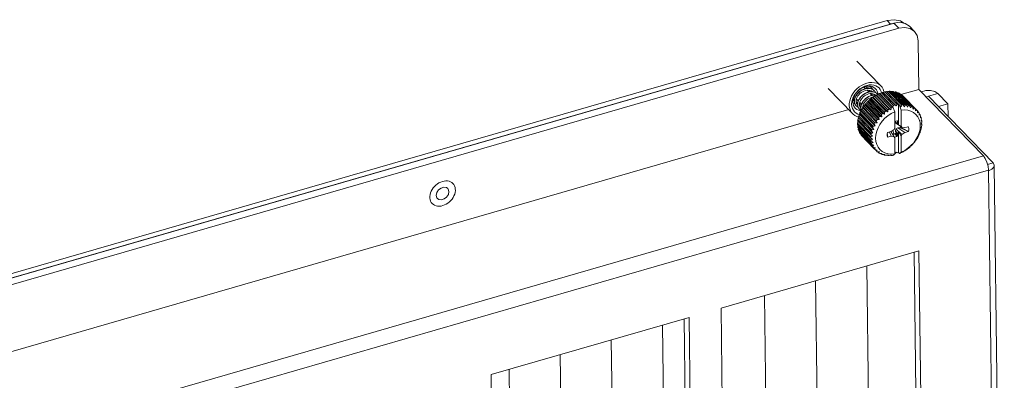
# Model space of a CAD drawing. Header units: millimetres. Extents: x 3925 to 5043, y -86 to 778.
# Tile 303 of 439: x 4859 to 4893, y 458 to 470. Entities that reach past the tile are written whole.
import ezdxf

# ---------------------------------------------------------------- set-up
doc = ezdxf.new("R2010")
doc.units = ezdxf.units.MM
doc.header["$LTSCALE"] = 46.255
for name, color, linetype in [('H30K-FOG-FILDXF_CONTINUOUS_LINE', 7, 'CONTINUOUS'), ('H30K-SPONGE-DXF_CONTINUOUS_LINE', 7, 'CONTINUOUS'), ('PIN-D3_L3-T1DXF_CONTINUOUS_LINE', 7, 'CONTINUOUS'), ('SW3DPS-52-39DXF_CONTINUOUS_LINE', 7, 'CONTINUOUS')]:
    doc.layers.add(name, color=color, linetype=linetype)

msp = doc.modelspace()

# ---------------------------------------------------------------- linework, layer by layer
at = {"layer": 'H30K-FOG-FILDXF_CONTINUOUS_LINE', "color": 7, "linetype": 'Continuous', "lineweight": 0}
for p, q in [((4820.1714, 450.0443), (4889.2889, 470.0217)), ((4820.3442, 449.8662), (4889.4616, 469.8436)), ((4889.4616, 469.8436), (4889.2889, 470.0217)), ((4889.6677, 469.8722), (4889.4616, 469.8436)), ((4889.6817, 470.0142), (4889.8352, 469.9125)), ((4890.008, 469.7344), (4889.8352, 469.9125)), ((4890.1353, 469.4046), (4890.1566, 467.7209)), ((4890.1566, 467.7209), (4889.5397, 467.5426)), ((4892.402, 465.4061), (4890.1566, 467.7209)), ((4890.8265, 467.5766), (4890.4127, 467.4569)), ((4890.4937, 467.4804), (4892.7391, 465.1656)), ((4890.8265, 467.5766), (4891.172, 467.2204)), ((4891.172, 467.2204), (4890.8392, 467.1242)), ((4891.172, 467.2204), (4891.1776, 466.7753)), ((4887.7224, 467.0173), (4855.5925, 457.7307)), ((4821.9532, 445.0439), (4892.402, 465.4061)), ((4892.7391, 465.1656), (4892.5467, 465.1099)), ((4892.5641, 465.0467), (4892.5788, 464.9123)), ((4892.7813, 465.0741), (4893.1307, 437.4821)), ((4822.13, 444.5502), (4892.5788, 464.9123)), ((4892.9288, 437.2783), (4892.5788, 464.9123)), ((4890.1647, 462.1022), (4883.2862, 460.1141)), ((4890.0561, 457.2133), (4889.9948, 462.0531)), ((4890.2288, 457.0353), (4890.1647, 462.1022)), ((4888.3491, 461.5775), (4888.4104, 456.7377)), ((4886.574, 461.0644), (4886.6353, 456.2246)), ((4884.7989, 460.5513), (4884.8602, 455.7116)), ((4883.2862, 460.1141), (4883.3504, 455.0472)), ((4882.1768, 459.7934), (4875.2983, 457.8053)), ((4881.2488, 459.5252), (4881.3101, 454.6854)), ((4882.0682, 454.9046), (4882.0069, 459.7444)), ((4882.241, 454.7265), (4882.1768, 459.7934)), ((4879.4737, 459.0122), (4879.535, 454.1724)), ((4877.6986, 458.4991), (4877.7599, 453.6593)), ((4875.2983, 457.8053), (4875.3625, 452.7384)), ((4875.9235, 457.986), (4875.9848, 453.1462))]:
    msp.add_line(p, q, dxfattribs=at)
for points in [[(4889.2889, 470.0217), (4889.495, 470.0502), (4889.6817, 470.0142)], [(4890.008, 469.7344), (4889.8544, 469.8361), (4889.6677, 469.8722)], [(4890.1353, 469.4046), (4890.1002, 469.5903), (4890.008, 469.7344)], [(4890.2513, 467.6325), (4890.3994, 467.6754), (4890.5662, 467.6795), (4890.7186, 467.6443), (4890.8265, 467.5766)], [(4892.402, 465.4061), (4892.4684, 465.3139), (4892.5254, 465.1877), (4892.5641, 465.0467)], [(4892.7812, 465.0741), (4892.7638, 465.0115), (4892.6933, 464.9417), (4892.579, 464.8913)], [(4892.7391, 465.1656), (4892.7799, 465.0901), (4892.7812, 465.0741)], [(4873.7908, 464.2745), (4873.7477, 464.3051), (4873.6582, 464.32), (4873.5595, 464.2915), (4873.471, 464.2251), (4873.4104, 464.1341), (4873.3896, 464.0364)], [(4873.3896, 464.0364), (4873.4127, 463.9515), (4873.4322, 463.9266)], [(4873.4322, 463.9266), (4873.4752, 463.896), (4873.5647, 463.8811), (4873.6634, 463.9096), (4873.7519, 463.976), (4873.8125, 464.067), (4873.8333, 464.1647)], [(4873.8333, 464.1647), (4873.8102, 464.2497), (4873.7908, 464.2745)]]:
    msp.add_lwpolyline(points, dxfattribs=at)
at = {"layer": 'H30K-SPONGE-DXF_CONTINUOUS_LINE', "color": 7, "linetype": 'Continuous', "lineweight": 0}
for p, q in [((4820.1672, 450.1951), (4889.0628, 470.1083)), ((4889.0628, 470.1083), (4889.3033, 470.1416)), ((4889.0628, 470.1083), (4889.178, 469.9896)), ((4820.2824, 450.0764), (4889.178, 469.9896)), ((4889.2912, 470.0053), (4889.178, 469.9896))]:
    msp.add_line(p, q, dxfattribs=at)
for points in [[(4889.3033, 470.1416), (4889.5211, 470.0996), (4889.637, 470.0228)], [(4889.2039, 469.9967), (4889.2012, 469.996), (4889.1958, 469.9946), (4889.1931, 469.9938), (4889.1877, 469.9924), (4889.185, 469.9916), (4820.2824, 450.0764)]]:
    msp.add_lwpolyline(points, dxfattribs=at)
at = {"layer": 'PIN-D3_L3-T1DXF_CONTINUOUS_LINE', "color": 7, "linetype": 'Continuous', "lineweight": 0}
for points in [[(4873.2526, 463.7524), (4873.2199, 463.793), (4873.1951, 463.8387), (4873.178, 463.8893), (4873.1691, 463.9439), (4873.1684, 464.0013), (4873.1759, 464.0606), (4873.1915, 464.1207), (4873.215, 464.1803), (4873.2458, 464.2385), (4873.2835, 464.2941), (4873.3273, 464.3461), (4873.3763, 464.3936), (4873.4298, 464.4355), (4873.4866, 464.4713), (4873.5457, 464.5001), (4873.6061, 464.5215)], [(4873.9703, 464.4487), (4873.9321, 464.4816), (4873.8874, 464.508), (4873.8375, 464.5269), (4873.7834, 464.5377), (4873.726, 464.5405), (4873.6666, 464.535), (4873.6061, 464.5215)], [(4873.6168, 463.6796), (4873.6772, 463.701), (4873.7363, 463.7298), (4873.7931, 463.7656), (4873.8466, 463.8076), (4873.8956, 463.855), (4873.9394, 463.907), (4873.9771, 463.9626), (4874.0079, 464.0208), (4874.0314, 464.0805), (4874.047, 464.1405), (4874.0546, 464.1998), (4874.0538, 464.2573), (4874.0449, 464.3118), (4874.0278, 464.3624), (4874.003, 464.4081), (4873.9703, 464.4487)], [(4873.6168, 463.6796), (4873.5563, 463.6661), (4873.4969, 463.6606), (4873.4395, 463.6634), (4873.3854, 463.6743), (4873.3355, 463.6931), (4873.2908, 463.7195), (4873.2526, 463.7524)]]:
    msp.add_lwpolyline(points, dxfattribs=at)
at = {"layer": 'SW3DPS-52-39DXF_CONTINUOUS_LINE', "color": 7, "linetype": 'Continuous', "lineweight": 0}
for p, q in [((4888.0036, 468.7022), (4888.8474, 467.8324)), ((4887.0157, 467.7458), (4887.8596, 466.8759)), ((4888.3069, 467.7441), (4888.2538, 467.7989)), ((4888.2548, 467.7979), (4888.2553, 467.7995)), ((4888.2686, 467.8054), (4888.2975, 467.8061)), ((4888.3892, 467.7863), (4888.4294, 467.7651)), ((4888.4112, 467.7748), (4888.4203, 467.7528)), ((4888.4215, 467.7528), (4888.4122, 467.7742)), ((4888.4294, 467.7651), (4888.4499, 467.7486)), ((4888.438, 467.7506), (4888.4316, 467.7634)), ((4888.4782, 467.8083), (4888.4372, 467.8327)), ((4888.4595, 467.8213), (4888.4373, 467.8327)), ((4888.501, 467.7896), (4888.4595, 467.8213)), ((4888.4639, 467.8273), (4888.4635, 467.8314)), ((4888.5129, 467.778), (4888.4782, 467.8083)), ((4888.5131, 467.7778), (4888.501, 467.7896)), ((4888.5131, 467.7778), (4888.5129, 467.778)), ((4888.5272, 467.7621), (4888.5129, 467.778)), ((4887.912, 467.4663), (4887.9128, 467.4665)), ((4887.9427, 467.4356), (4887.9123, 467.467)), ((4888.0554, 467.3194), (4887.9928, 467.3839)), ((4888.4197, 467.6279), (4888.3611, 467.6882)), ((4888.4273, 467.629), (4888.43, 467.6356)), ((4888.4328, 467.6565), (4888.4291, 467.6293)), ((4888.4321, 467.6871), (4888.4328, 467.6565)), ((4888.4338, 467.63), (4888.4365, 467.6509)), ((4888.4365, 467.6509), (4888.4353, 467.6867)), ((4888.459, 467.6831), (4888.4611, 467.6725)), ((4888.4611, 467.6725), (4888.462, 467.6343)), ((4888.4623, 467.6818), (4888.4622, 467.6821)), ((4888.4662, 467.6349), (4888.4623, 467.6818)), ((4888.9724, 466.8578), (4888.4711, 467.3746)), ((4888.5324, 467.5117), (4888.4738, 467.5721)), ((4888.5054, 467.4074), (4888.966, 466.9326)), ((4888.5285, 467.4458), (4888.5797, 467.4555)), ((4888.5477, 467.4389), (4889.0083, 466.9641)), ((4888.6052, 467.6808), (4888.5613, 467.711)), ((4889.0787, 466.9369), (4888.5774, 467.4537)), ((4888.6257, 467.6618), (4888.6052, 467.6808)), ((4888.6189, 467.4862), (4889.0795, 467.0113)), ((4888.6258, 467.6616), (4888.6257, 467.6618)), ((4888.6529, 467.534), (4888.6753, 467.5162)), ((4888.6637, 467.5125), (4889.1243, 467.0377)), ((4888.6709, 467.5147), (4888.6655, 467.5157)), ((4889.1912, 467.0031), (4888.6899, 467.5199)), ((4888.7346, 467.5488), (4888.6944, 467.5824)), ((4888.7381, 467.551), (4889.1987, 467.0762)), ((4888.7845, 467.5718), (4889.2451, 467.0969)), ((4889.2499, 467.1148), (4888.8064, 467.572)), ((4888.8609, 467.6007), (4889.284, 467.1645)), ((4888.9112, 467.6142), (4888.9079, 467.6155)), ((4888.9079, 467.6155), (4889.3311, 467.1792)), ((4888.9247, 467.609), (4888.9112, 467.6142)), ((4889.3682, 467.1518), (4888.9247, 467.609)), ((4888.9847, 467.6344), (4889.4078, 467.1981)), ((4889.0316, 467.6428), (4889.4922, 467.1679)), ((4889.1072, 467.6512), (4889.5678, 467.1764)), ((4889.1529, 467.6531), (4889.6135, 467.1783)), ((4889.226, 467.651), (4889.6866, 467.1761)), ((4889.2697, 467.6464), (4889.7303, 467.1716)), ((4889.3388, 467.6336), (4889.2889, 467.6266)), ((4889.3388, 467.6336), (4889.7994, 467.1588)), ((4889.3797, 467.6226), (4889.8403, 467.1478)), ((4889.4434, 467.5996), (4889.4039, 467.5977)), ((4889.4434, 467.5996), (4889.904, 467.1247)), ((4889.4806, 467.5823), (4889.9412, 467.1075)), ((4889.5378, 467.5494), (4889.5114, 467.5506)), ((4889.5378, 467.5494), (4889.9984, 467.0746)), ((4889.5705, 467.5263), (4890.0311, 467.0515)), ((4889.62, 467.4841), (4889.6101, 467.4855)), ((4889.62, 467.4841), (4890.0806, 467.0093)), ((4887.8731, 467.2619), (4887.8764, 467.2578)), ((4887.8732, 467.2613), (4887.8766, 467.2575)), ((4887.8735, 467.2583), (4887.8764, 467.2581)), ((4887.8764, 467.2578), (4887.8766, 467.2575)), ((4887.8964, 467.3361), (4887.8813, 467.3698)), ((4887.9179, 467.3063), (4887.8964, 467.3361)), ((4887.9199, 467.3106), (4887.9095, 467.318)), ((4887.9095, 467.3179), (4887.9199, 467.3091)), ((4887.9199, 467.3041), (4887.9179, 467.3063)), ((4887.9692, 467.1632), (4887.981, 467.1499)), ((4887.9808, 467.1501), (4887.981, 467.1499)), ((4888.0326, 467.1884), (4888.0263, 467.1944)), ((4888.0263, 467.1944), (4888.0267, 467.194)), ((4888.0267, 467.194), (4888.0326, 467.1882)), ((4888.0388, 467.2761), (4888.0418, 467.2769)), ((4888.0522, 467.098), (4888.0736, 467.0582)), ((4888.0736, 467.0582), (4888.0935, 467.0339)), ((4888.0817, 467.0472), (4888.0937, 467.0337)), ((4888.0935, 467.0339), (4888.0937, 467.0337)), ((4888.0994, 467.2426), (4888.1266, 467.2461)), ((4888.1222, 467.2506), (4888.1006, 467.2474)), ((4888.1681, 467.2032), (4888.1055, 467.2677)), ((4888.1343, 467.0834), (4888.1453, 467.0835)), ((4888.1453, 467.0722), (4888.139, 467.0782)), ((4888.139, 467.0782), (4888.1394, 467.0778)), ((4888.1394, 467.0778), (4888.1453, 467.072)), ((4888.1761, 467.0327), (4888.6367, 466.5579)), ((4888.2081, 467.075), (4888.2077, 467.0785)), ((4888.2084, 467.0885), (4888.2147, 467.0895)), ((4888.7107, 466.56), (4888.2094, 467.0768)), ((4888.2177, 467.1492), (4888.2201, 467.1497)), ((4888.239, 467.1301), (4888.2182, 467.1516)), ((4888.2212, 467.1044), (4888.6818, 466.6296)), ((4888.2514, 467.1472), (4888.712, 466.6724)), ((4888.7866, 466.6675), (4888.2853, 467.1843)), ((4888.3046, 467.2147), (4888.7652, 466.7398)), ((4888.3396, 467.2545), (4888.8002, 466.7796)), ((4888.8744, 466.7674), (4888.3731, 467.2842)), ((4888.4, 467.3163), (4888.8606, 466.8415)), ((4888.439, 467.3523), (4888.8996, 466.8775)), ((4889.1243, 467.0377), (4889.1912, 467.0031)), ((4889.2258, 467.1266), (4889.2499, 467.1148)), ((4889.2258, 467.1266), (4889.2721, 467.0789)), ((4889.2451, 467.0969), (4889.2721, 467.0789)), ((4889.2499, 467.1148), (4889.284, 467.1645)), ((4889.2721, 467.0789), (4889.321, 466.9385)), ((4889.3311, 467.1792), (4889.3682, 467.1518)), ((4889.3682, 467.1518), (4889.4078, 467.1981)), ((4889.4527, 466.4865), (4889.4513, 467.206)), ((4889.4513, 467.206), (4889.4887, 467.1674)), ((4889.4887, 467.1674), (4889.4922, 467.1679)), ((4889.5465, 467.0015), (4889.4887, 467.1674)), ((4889.4922, 467.1679), (4889.5437, 467.1133)), ((4889.6135, 467.1783), (4889.6586, 467.1182)), ((4889.7303, 467.1716), (4889.7685, 467.1067)), ((4889.8403, 467.1478), (4889.8711, 467.079)), ((4889.9412, 467.1075), (4889.9645, 467.0357)), ((4890.0311, 467.0515), (4890.0469, 466.9777)), ((4888.0572, 466.7442), (4888.5178, 466.2693)), ((4888.0572, 466.7442), (4888.0665, 466.7301)), ((4888.5678, 466.2133), (4888.0665, 466.7301)), ((4888.0701, 466.7909), (4888.5307, 466.316)), ((4888.0962, 466.8669), (4888.5568, 466.392)), ((4888.6002, 466.3306), (4888.0989, 466.8474)), ((4888.1153, 466.9132), (4888.5759, 466.4383)), ((4888.6482, 466.447), (4888.1469, 466.9638)), ((4888.1475, 466.9936), (4888.1527, 466.9915)), ((4888.1512, 466.9877), (4888.6118, 466.5129)), ((4888.7866, 466.6675), (4888.7652, 466.7398)), ((4888.8744, 466.7674), (4888.8606, 466.8415)), ((4888.8996, 466.8775), (4888.9724, 466.8578)), ((4889.0083, 466.9641), (4889.0787, 466.9369)), ((4889.3222, 466.3835), (4889.321, 466.9385)), ((4889.5465, 467.0015), (4889.5476, 466.4465)), ((4890.0806, 467.0093), (4890.0961, 466.9939)), ((4890.0961, 466.9939), (4890.1084, 466.9808)), ((4890.1084, 466.9808), (4890.1095, 466.9712)), ((4890.1095, 466.9712), (4890.1166, 466.9061)), ((4890.1095, 466.9712), (4890.1492, 466.9302)), ((4890.1714, 466.8968), (4890.1718, 466.8707)), ((4890.1718, 466.8707), (4890.1724, 466.8222)), ((4890.1718, 466.8707), (4890.2028, 466.8388)), ((4890.2159, 466.762), (4890.2131, 466.7277)), ((4890.219, 466.8012), (4890.2159, 466.762)), ((4890.2159, 466.762), (4890.2403, 466.7369)), ((4890.2501, 466.6958), (4890.2417, 466.6463)), ((4888.0297, 466.5476), (4888.4903, 466.0728)), ((4888.0298, 466.5028), (4888.4904, 466.028)), ((4888.0349, 466.622), (4888.4955, 466.1472)), ((4888.0353, 466.4314), (4888.4959, 465.9566)), ((4888.0414, 466.6682), (4888.502, 466.1934)), ((4888.042, 466.3889), (4888.5026, 465.9141)), ((4888.0636, 466.3666), (4888.0581, 466.3219)), ((4888.6002, 466.3306), (4888.5568, 466.392)), ((4888.6482, 466.447), (4888.6118, 466.5129)), ((4888.7107, 466.56), (4888.6818, 466.6296)), ((4889.2993, 466.3302), (4889.3222, 466.3835)), ((4889.4213, 466.5416), (4889.3483, 466.5777)), ((4889.3627, 466.5408), (4889.5707, 466.406)), ((4889.5712, 466.1478), (4889.3631, 466.3496)), ((4889.4062, 466.6211), (4889.4196, 466.6217)), ((4889.4196, 466.6217), (4889.4213, 466.5416)), ((4889.4213, 466.5416), (4889.4527, 466.4865)), ((4889.6756, 466.2233), (4889.4269, 466.3779)), ((4889.4527, 466.4865), (4889.5476, 466.4465)), ((4889.5171, 466.3791), (4889.7729, 466.2728)), ((4889.527, 466.4343), (4889.5217, 466.4018)), ((4889.7729, 466.2728), (4889.5217, 466.4018)), ((4889.5476, 466.4465), (4889.5707, 466.406)), ((4889.5707, 466.406), (4889.6753, 466.3888)), ((4889.6753, 466.3888), (4889.8019, 466.4221)), ((4889.8045, 466.41), (4889.7823, 466.417)), ((4889.8019, 466.4221), (4889.8045, 466.41)), ((4890.2417, 466.6463), (4890.2379, 466.6244)), ((4890.2498, 466.4314), (4890.2384, 466.3997)), ((4890.2384, 466.3997), (4890.2508, 466.3886)), ((4890.2388, 466.4009), (4890.2508, 466.3886)), ((4890.2417, 466.6463), (4890.261, 466.6264)), ((4890.2554, 466.548), (4890.2464, 466.5144)), ((4890.2464, 466.5144), (4890.2645, 466.5096)), ((4890.2493, 466.5252), (4890.2645, 466.5096)), ((4890.2613, 466.4639), (4890.2498, 466.4314)), ((4890.2644, 466.5826), (4890.2554, 466.548)), ((4888.0581, 466.3219), (4888.5187, 465.8471)), ((4888.0711, 466.2824), (4888.5317, 465.8076)), ((4888.0985, 466.2542), (4888.0975, 466.2211)), ((4888.0975, 466.2211), (4888.5581, 465.7463)), ((4888.1168, 466.1855), (4888.5774, 465.7107)), ((4888.1518, 466.1495), (4888.153, 466.1311)), ((4888.153, 466.1311), (4888.6136, 465.6563)), ((4888.178, 466.1001), (4888.6386, 465.6253)), ((4888.5518, 465.9846), (4888.4904, 466.028)), ((4888.5516, 466.0972), (4888.4955, 466.1472)), ((4888.5678, 466.2133), (4888.5178, 466.2693)), ((4889.0665, 466.1245), (4889.0646, 466.1915)), ((4889.0688, 466.0559), (4889.0665, 466.1245)), ((4889.0685, 466.2172), (4889.1949, 466.2546)), ((4889.1952, 466.0891), (4889.0688, 466.0559)), ((4889.1368, 466.2374), (4889.1952, 466.0891)), ((4889.1876, 466.2525), (4889.2998, 466.072)), ((4889.1949, 466.2546), (4889.2993, 466.3302)), ((4889.2998, 466.072), (4889.1952, 466.0891)), ((4889.2896, 466.1622), (4889.2585, 466.3006)), ((4889.3229, 466.0315), (4889.2998, 466.072)), ((4889.324, 465.4764), (4889.3229, 466.0315)), ((4889.3951, 466.0841), (4889.3348, 466.179)), ((4889.422, 466.1778), (4889.3489, 466.2817)), ((4889.4207, 466.0959), (4889.3678, 466.1923)), ((4889.4207, 466.0959), (4889.3951, 466.0841)), ((4889.422, 466.1778), (4889.4207, 466.0959)), ((4889.4532, 466.2504), (4889.422, 466.1778)), ((4889.4546, 465.5309), (4889.4532, 466.2504)), ((4889.5483, 466.0945), (4889.4532, 466.2504)), ((4889.5712, 466.1478), (4889.5483, 466.0945)), ((4889.5483, 466.0945), (4889.5494, 465.5394)), ((4889.6756, 466.2233), (4889.5712, 466.1478)), ((4889.802, 466.2607), (4889.6756, 466.2233)), ((4889.7729, 466.2728), (4889.7733, 466.2726)), ((4889.7733, 466.2726), (4889.802, 466.2607)), ((4890.214, 466.2827), (4890.22, 466.2659)), ((4888.5685, 465.8777), (4888.5026, 465.9141)), ((4888.6013, 465.7785), (4888.5317, 465.8076)), ((4888.6497, 465.6891), (4888.5774, 465.7107)), ((4888.6387, 465.6253), (4888.6839, 465.5788)), ((4888.7889, 465.5462), (4888.7142, 465.5529)), ((4888.7328, 465.5512), (4888.7677, 465.5152)), ((4888.836, 465.4951), (4888.8027, 465.495)), ((4888.877, 465.4954), (4888.836, 465.4951)), ((4888.836, 465.4951), (4888.8633, 465.467)), ((4888.9475, 465.4571), (4888.9024, 465.4528)), ((4888.9752, 465.4599), (4888.9475, 465.4571)), ((4888.9475, 465.4571), (4888.969, 465.4349)), ((4889.0656, 465.4371), (4889.0826, 465.4196)), ((4889.1886, 465.4353), (4889.202, 465.4214)), ((4889.202, 465.4214), (4889.1943, 465.4369)), ((4889.2754, 465.4365), (4889.2484, 465.4266)), ((4889.324, 465.4764), (4889.2754, 465.4365)), ((4889.3239, 465.4877), (4889.3345, 465.4905)), ((4889.3714, 465.5386), (4889.3345, 465.4905)), ((4889.4112, 465.5145), (4889.3714, 465.5386)), ((4889.4546, 465.5309), (4889.492, 465.4922)), ((4889.492, 465.4922), (4889.5494, 465.5394)), ((4889.4955, 465.4936), (4889.492, 465.4922))]:
    msp.add_line(p, q, dxfattribs=at)
for points in [[(4888.3523, 467.9347), (4888.2614, 467.9028), (4888.1725, 467.8586), (4888.0877, 467.8032), (4888.0088, 467.7377), (4887.9376, 467.6637), (4887.8757, 467.5828), (4887.8244, 467.4967), (4887.785, 467.4075), (4887.7583, 467.3171), (4887.7449, 467.2275), (4887.745, 467.1407), (4887.7588, 467.0587), (4887.7859, 466.9833), (4887.8256, 466.9162), (4887.8596, 466.8759)], [(4887.8265, 467.2069), (4887.8328, 467.287), (4887.8519, 467.3689), (4887.8834, 467.4504), (4887.9263, 467.5292), (4887.9802, 467.6046), (4888.0435, 467.6737), (4888.1143, 467.7347), (4888.1909, 467.7862), (4888.2714, 467.8268), (4888.3538, 467.8558), (4888.436, 467.8725), (4888.5162, 467.8764), (4888.5924, 467.8676), (4888.6627, 467.8462), (4888.7256, 467.8126), (4888.7794, 467.7678), (4888.8224, 467.7132), (4888.8542, 467.6496), (4888.8671, 467.6028)], [(4887.8712, 467.2826), (4887.877, 467.3522), (4887.8945, 467.4233), (4887.9231, 467.4937), (4887.9622, 467.5618), (4888.0107, 467.6255), (4888.0672, 467.6832), (4888.1301, 467.7333), (4888.1979, 467.7744), (4888.2686, 467.8053)], [(4888.3055, 467.7439), (4888.2471, 467.7272), (4888.1903, 467.7028), (4888.1364, 467.6715), (4888.0864, 467.6342), (4888.0415, 467.5917), (4888.0025, 467.545), (4887.9701, 467.4951), (4887.9452, 467.4432), (4887.9283, 467.3907), (4887.9199, 467.3388), (4887.92, 467.289), (4887.9285, 467.2423), (4887.9451, 467.2001), (4887.9692, 467.1632)], [(4888.3398, 467.745), (4888.2792, 467.7312), (4888.2195, 467.7089), (4888.1623, 467.679), (4888.1088, 467.6422), (4888.0602, 467.5994), (4888.0175, 467.5519), (4887.9818, 467.5006), (4887.9539, 467.4471), (4887.9346, 467.393), (4887.9243, 467.3397), (4887.923, 467.2883), (4887.9308, 467.2402), (4887.9474, 467.1968)], [(4888.2686, 467.8053), (4888.3402, 467.8254), (4888.411, 467.8339), (4888.4788, 467.8307), (4888.5419, 467.8159), (4888.5986, 467.7898), (4888.6472, 467.7532), (4888.6565, 467.744)], [(4888.2975, 467.8061), (4888.3448, 467.8), (4888.3892, 467.7863)], [(4888.4214, 467.7528), (4888.3641, 467.7526), (4888.3055, 467.7439)], [(4888.3404, 467.8006), (4888.3362, 467.7526), (4888.3351, 467.7483)], [(4888.4576, 467.7458), (4888.3998, 467.7499), (4888.3398, 467.745)], [(4888.8474, 467.8324), (4888.8299, 467.8494), (4888.7677, 467.8957), (4888.6963, 467.9298), (4888.6172, 467.9512), (4888.5322, 467.9591), (4888.4433, 467.9536), (4888.3523, 467.9347)], [(4888.6258, 467.6616), (4888.6142, 467.673), (4888.5735, 467.7043), (4888.5272, 467.7284), (4888.4761, 467.7447), (4888.4214, 467.7528)], [(4888.4294, 467.7651), (4888.4358, 467.7558), (4888.4381, 467.7503)], [(4888.5613, 467.711), (4888.5118, 467.7327), (4888.4576, 467.7458)], [(4888.4768, 467.8081), (4888.4645, 467.8266), (4888.4601, 467.8316)], [(4888.5606, 467.711), (4888.5577, 467.7176), (4888.5272, 467.7621)], [(4888.6565, 467.744), (4888.6865, 467.707), (4888.7154, 467.6526), (4888.7332, 467.5914), (4888.7369, 467.5509)], [(4888.9529, 467.6211), (4888.9482, 467.6495), (4888.9211, 467.7249), (4888.8814, 467.7921), (4888.8474, 467.8324)], [(4887.9268, 467.3817), (4887.888, 467.3808), (4887.8842, 467.3814)], [(4888.0267, 467.194), (4888.019, 467.2026), (4887.9991, 467.2341), (4887.9868, 467.2707), (4887.9823, 467.311), (4887.9856, 467.3541), (4887.9965, 467.3991), (4888.0151, 467.4446), (4888.0409, 467.4894), (4888.0733, 467.5323), (4888.1115, 467.5718), (4888.1547, 467.6072), (4888.2018, 467.6372), (4888.2518, 467.6612), (4888.3032, 467.6782), (4888.3548, 467.688), (4888.4055, 467.6901), (4888.4541, 467.6845), (4888.4996, 467.6711), (4888.5406, 467.65), (4888.5626, 467.6324)], [(4888.7349, 467.549), (4888.7266, 467.5571), (4888.6856, 467.5885), (4888.639, 467.6125), (4888.5876, 467.6287), (4888.5326, 467.6367), (4888.4752, 467.6363), (4888.4168, 467.6274), (4888.3587, 467.6106), (4888.3021, 467.5862), (4888.2484, 467.5549), (4888.1986, 467.5176), (4888.1538, 467.475), (4888.1148, 467.4283), (4888.0825, 467.3784), (4888.0577, 467.3265), (4888.0409, 467.2739), (4888.0325, 467.222), (4888.0327, 467.1723), (4888.0413, 467.1259), (4888.0578, 467.0839), (4888.0817, 467.0472)], [(4888.6944, 467.5824), (4888.6474, 467.6078), (4888.5952, 467.6248), (4888.539, 467.633), (4888.4799, 467.6322), (4888.4194, 467.6223), (4888.3591, 467.6038), (4888.3007, 467.5773), (4888.245, 467.5433), (4888.1937, 467.5028), (4888.1481, 467.457), (4888.1093, 467.4073), (4888.0778, 467.3546), (4888.0547, 467.3004), (4888.0404, 467.2464), (4888.0351, 467.1938), (4888.0391, 467.144), (4888.0518, 467.0991)], [(4888.1394, 467.0778), (4888.1316, 467.0865), (4888.1118, 467.1179), (4888.0995, 467.1544), (4888.095, 467.1946), (4888.0982, 467.2379), (4888.1093, 467.283), (4888.1279, 467.3285), (4888.1536, 467.3733), (4888.1859, 467.416), (4888.2241, 467.4556), (4888.2673, 467.491), (4888.3146, 467.5211), (4888.3646, 467.545), (4888.4161, 467.5621), (4888.4677, 467.5718), (4888.5182, 467.5739), (4888.5666, 467.5684), (4888.6119, 467.555), (4888.6529, 467.534)], [(4888.6759, 467.5161), (4888.6458, 467.5205), (4888.5882, 467.5201), (4888.5297, 467.5113), (4888.4715, 467.4945), (4888.415, 467.4701), (4888.3614, 467.4389), (4888.3116, 467.4016), (4888.2668, 467.3592), (4888.2278, 467.3126), (4888.1956, 467.2629), (4888.1707, 467.2111), (4888.1538, 467.1586), (4888.1453, 467.1065), (4888.1454, 467.0565), (4888.1539, 467.0098), (4888.1578, 466.9999)], [(4888.6655, 467.5157), (4888.6068, 467.517), (4888.5465, 467.5093), (4888.4862, 467.4929), (4888.4275, 467.4683), (4888.3712, 467.4362), (4888.319, 467.3975), (4888.2721, 467.3533), (4888.2316, 467.3047), (4888.1983, 467.2529), (4888.173, 467.1994), (4888.1562, 467.1453), (4888.1484, 467.0922), (4888.1497, 467.0416), (4888.1586, 467.0014)], [(4888.2077, 467.0785), (4888.2109, 467.1217), (4888.2219, 467.1665), (4888.2403, 467.2118), (4888.2659, 467.2565), (4888.2982, 467.2994), (4888.3365, 467.3391), (4888.3799, 467.3746), (4888.4271, 467.4048), (4888.4771, 467.4287), (4888.5285, 467.4458)], [(4888.4711, 467.3746), (4888.4551, 467.3637), (4888.439, 467.3523)], [(4888.5054, 467.4074), (4888.488, 467.3909), (4888.4711, 467.3746)], [(4888.5234, 467.6366), (4888.5147, 467.6629), (4888.5036, 467.6827)], [(4888.5054, 467.4074), (4888.5264, 467.4234), (4888.5477, 467.4389)], [(4888.5092, 467.5356), (4888.5186, 467.5694), (4888.5192, 467.5738)], [(4888.5118, 467.6648), (4888.5192, 467.6486), (4888.5222, 467.6366)], [(4888.5329, 467.5723), (4888.5342, 467.5544), (4888.5308, 467.5133)], [(4888.5356, 467.5122), (4888.536, 467.5143), (4888.5372, 467.5665), (4888.5365, 467.5718)], [(4888.5774, 467.4537), (4888.5626, 467.4465), (4888.5477, 467.4389)], [(4888.6189, 467.4862), (4888.5978, 467.4698), (4888.5774, 467.4537)], [(4888.5948, 467.5201), (4888.5976, 467.5538), (4888.5972, 467.5594)], [(4888.6189, 467.4862), (4888.6412, 467.4996), (4888.6637, 467.5125)], [(4888.6246, 467.5485), (4888.6318, 467.5328), (4888.6349, 467.5204)], [(4888.6733, 467.5948), (4888.6703, 467.6016), (4888.6399, 467.6459), (4888.6257, 467.6618)], [(4888.6899, 467.5199), (4888.6768, 467.5164), (4888.6637, 467.5125)], [(4888.7381, 467.551), (4888.7136, 467.5354), (4888.6899, 467.5199)], [(4888.7381, 467.551), (4888.7613, 467.5617), (4888.7845, 467.5718)], [(4888.8064, 467.572), (4888.7955, 467.572), (4888.7845, 467.5718)], [(4888.8609, 467.6007), (4888.8332, 467.5863), (4888.8064, 467.572)], [(4888.8609, 467.6007), (4888.8844, 467.6084), (4888.9079, 467.6155)], [(4888.9847, 467.6344), (4888.9543, 467.6216), (4888.9247, 467.609)], [(4888.9847, 467.6344), (4889.0082, 467.6389), (4889.0316, 467.6428)], [(4889.1072, 467.6512), (4889.0744, 467.6407), (4889.0435, 467.6305)], [(4889.1072, 467.6512), (4889.1301, 467.6525), (4889.1529, 467.6531)], [(4889.226, 467.651), (4889.1912, 467.643), (4889.1681, 467.6375)], [(4889.226, 467.651), (4889.248, 467.649), (4889.2697, 467.6464)], [(4889.3388, 467.6336), (4889.3594, 467.6284), (4889.3797, 467.6226)], [(4889.4434, 467.5996), (4889.4622, 467.5912), (4889.4806, 467.5823)], [(4889.5378, 467.5494), (4889.5544, 467.5381), (4889.5705, 467.5263)], [(4888.0981, 466.8457), (4888.0443, 466.8621), (4887.9814, 466.8956), (4887.9275, 466.9405), (4887.8846, 466.995), (4887.8528, 467.0587), (4887.8332, 467.1299), (4887.8265, 467.2069)], [(4887.9539, 467.0638), (4887.9239, 467.1007), (4887.895, 467.1551), (4887.8773, 467.2163), (4887.8712, 467.2826)], [(4887.8764, 467.2578), (4887.8923, 467.2428), (4887.9323, 467.2149), (4887.9407, 467.2113)], [(4887.9474, 467.1968), (4887.9723, 467.1595), (4887.9808, 467.1501)], [(4888.149, 466.9763), (4888.1316, 466.9771), (4888.0685, 466.9919), (4888.0119, 467.018), (4887.9632, 467.0546), (4887.9539, 467.0638)], [(4887.9808, 467.1501), (4887.9968, 467.1352), (4888.0348, 467.1098), (4888.05, 467.1037)], [(4888.0416, 467.276), (4888.0141, 467.2764), (4887.9855, 467.282)], [(4887.9858, 467.28), (4888.0012, 467.2755), (4888.0405, 467.2719)], [(4888.0366, 467.2475), (4888.0015, 467.2544), (4887.9908, 467.2589)], [(4887.9913, 467.2571), (4887.9993, 467.2534), (4888.0362, 467.2448)], [(4888.0935, 467.0339), (4888.1095, 467.019), (4888.1475, 466.9936)], [(4888.0963, 467.1833), (4888.1405, 467.1887), (4888.1658, 467.1958)], [(4888.1518, 467.1464), (4888.1434, 467.146), (4888.1034, 467.1514), (4888.1001, 467.1526)], [(4888.1009, 467.1501), (4888.1011, 467.1501), (4888.1428, 467.1426), (4888.1512, 467.1428)], [(4888.1512, 466.9877), (4888.1634, 467.0103), (4888.1761, 467.0327)], [(4888.2094, 467.0768), (4888.1929, 467.0551), (4888.1761, 467.0327)], [(4888.2212, 467.1044), (4888.2151, 467.0906), (4888.2094, 467.0768)], [(4888.2212, 467.1044), (4888.236, 467.126), (4888.2514, 467.1472)], [(4888.2853, 467.1843), (4888.2684, 467.1661), (4888.2514, 467.1472)], [(4888.3046, 467.2147), (4888.2947, 467.1994), (4888.2853, 467.1843)], [(4888.3046, 467.2147), (4888.3219, 467.2347), (4888.3396, 467.2545)], [(4888.3731, 467.2842), (4888.3564, 467.2696), (4888.3396, 467.2545)], [(4888.4, 467.3163), (4888.3863, 467.3002), (4888.3731, 467.2842)], [(4888.4, 467.3163), (4888.4193, 467.3345), (4888.439, 467.3523)], [(4889.0795, 467.0113), (4889.1018, 467.0248), (4889.1243, 467.0377)], [(4889.1912, 467.0031), (4889.195, 467.0391), (4889.1987, 467.0762)], [(4889.1987, 467.0762), (4889.2219, 467.0868), (4889.2451, 467.0969)], [(4889.3311, 467.1792), (4889.3075, 467.1722), (4889.284, 467.1645)], [(4889.4513, 467.206), (4889.4296, 467.2023), (4889.4078, 467.1981)], [(4889.5437, 467.1133), (4889.5557, 467.1444), (4889.5678, 467.1764)], [(4889.5678, 467.1764), (4889.5907, 467.1777), (4889.6135, 467.1783)], [(4889.6586, 467.1182), (4889.6726, 467.1467), (4889.6866, 467.1761)], [(4889.6866, 467.1761), (4889.7086, 467.1742), (4889.7303, 467.1716)], [(4889.7685, 467.1067), (4889.7839, 467.1323), (4889.7994, 467.1588)], [(4889.7994, 467.1588), (4889.82, 467.1536), (4889.8403, 467.1478)], [(4889.8711, 467.079), (4889.8875, 467.1015), (4889.904, 467.1247)], [(4889.904, 467.1247), (4889.9228, 467.1164), (4889.9412, 467.1075)], [(4889.9645, 467.0357), (4889.9813, 467.0548), (4889.9984, 467.0746)], [(4889.9984, 467.0746), (4890.015, 467.0633), (4890.0311, 467.0515)], [(4887.8596, 466.8759), (4887.8771, 466.8589), (4887.9393, 466.8126), (4888.0107, 466.7784), (4888.0626, 466.7644)], [(4888.0665, 466.7301), (4888.054, 466.6996), (4888.0414, 466.6682)], [(4888.0572, 466.7442), (4888.0634, 466.7675), (4888.0701, 466.7909)], [(4888.0989, 466.8474), (4888.0846, 466.8196), (4888.0701, 466.7909)], [(4888.0962, 466.8669), (4888.1055, 466.89), (4888.1153, 466.9132)], [(4888.0962, 466.8669), (4888.0975, 466.8571), (4888.0989, 466.8474)], [(4888.1469, 466.9638), (4888.1312, 466.9388), (4888.1153, 466.9132)], [(4888.1512, 466.9877), (4888.1489, 466.9757), (4888.1469, 466.9638)], [(4889.321, 466.9385), (4889.2013, 466.879), (4889.0875, 466.8035), (4888.9823, 466.7138), (4888.8885, 466.6123), (4888.8084, 466.5014), (4888.7439, 466.3839), (4888.6967, 466.2629), (4888.6681, 466.1412), (4888.6586, 466.022), (4888.6685, 465.9082), (4888.6977, 465.8027), (4888.7452, 465.7081), (4888.8101, 465.6267), (4888.8906, 465.5607), (4888.9847, 465.5117), (4889.0901, 465.4809), (4889.2042, 465.469), (4889.324, 465.4764)], [(4888.7652, 466.7398), (4888.7825, 466.7599), (4888.8002, 466.7796)], [(4888.8002, 466.7796), (4888.8378, 466.7733), (4888.8744, 466.7674)], [(4888.8606, 466.8415), (4888.8799, 466.8597), (4888.8996, 466.8775)], [(4888.966, 466.9326), (4888.987, 466.9486), (4889.0083, 466.9641)], [(4888.9724, 466.8578), (4888.9694, 466.8947), (4888.966, 466.9326)], [(4889.0787, 466.9369), (4889.0792, 466.9736), (4889.0795, 467.0113)], [(4889.8857, 466.9662), (4889.7803, 466.9971), (4889.6663, 467.0089), (4889.5465, 467.0015)], [(4889.5494, 465.5394), (4889.6691, 465.5989), (4889.783, 465.6745), (4889.8881, 465.7641), (4889.982, 465.8657), (4890.0621, 465.9766), (4890.1266, 466.094), (4890.1737, 466.2151), (4890.2024, 466.3368), (4890.2119, 466.456), (4890.2019, 466.5698), (4890.1728, 466.6753), (4890.1252, 466.7699), (4890.0604, 466.8512), (4889.9799, 466.9172), (4889.8857, 466.9662)], [(4890.0469, 466.9777), (4890.0637, 466.9932), (4890.0806, 467.0093)], [(4890.1166, 466.9061), (4890.1328, 466.9179), (4890.1492, 466.9302)], [(4890.1492, 466.9302), (4890.1606, 466.9137), (4890.1714, 466.8968)], [(4890.1724, 466.8222), (4890.1875, 466.8303), (4890.2028, 466.8388)], [(4890.2028, 466.8388), (4890.2112, 466.8202), (4890.219, 466.8012)], [(4890.2131, 466.7277), (4890.2266, 466.7321), (4890.2403, 466.7369)], [(4890.2403, 466.7369), (4890.2455, 466.7165), (4890.2501, 466.6958)], [(4888.0298, 466.5028), (4888.0294, 466.5252), (4888.0297, 466.5476)], [(4888.0484, 466.6081), (4888.04, 466.5813), (4888.0297, 466.5476)], [(4888.0349, 466.622), (4888.0378, 466.6451), (4888.0414, 466.6682)], [(4888.0469, 466.4852), (4888.0429, 466.4669), (4888.0353, 466.4314)], [(4888.042, 466.3889), (4888.0383, 466.41), (4888.0353, 466.4314)], [(4888.5568, 466.392), (4888.5661, 466.4152), (4888.5759, 466.4383)], [(4888.5759, 466.4383), (4888.6126, 466.4426), (4888.6482, 466.447)], [(4888.6118, 466.5129), (4888.624, 466.5355), (4888.6367, 466.5579)], [(4888.6367, 466.5579), (4888.6742, 466.5588), (4888.7107, 466.56)], [(4888.6818, 466.6296), (4888.6966, 466.6511), (4888.712, 466.6724)], [(4888.712, 466.6724), (4888.7498, 466.6698), (4888.7866, 466.6675)], [(4889.3217, 466.6041), (4889.3256, 466.6056), (4889.3663, 466.6162), (4889.4062, 466.6211)], [(4889.3619, 466.615), (4889.3602, 466.6107), (4889.3542, 466.5942), (4889.3483, 466.5777)], [(4889.3483, 466.5777), (4889.3526, 466.5656), (4889.3573, 466.5533), (4889.3627, 466.5408)], [(4889.3631, 466.3496), (4889.3578, 466.3281), (4889.3531, 466.3055), (4889.3489, 466.2817)], [(4889.4269, 466.3779), (4889.4045, 466.3689), (4889.3832, 466.3595), (4889.3631, 466.3496)], [(4889.5171, 466.3791), (4889.4867, 466.3788), (4889.4566, 466.3785), (4889.4269, 466.3779)], [(4889.5217, 466.4018), (4889.5201, 466.3944), (4889.5171, 466.3791)], [(4889.8045, 466.41), (4889.811, 466.3623), (4889.8101, 466.3122), (4889.802, 466.2607)], [(4890.2379, 466.6244), (4890.2494, 466.6253), (4890.261, 466.6264)], [(4890.2508, 466.3886), (4890.2462, 466.3653), (4890.2411, 466.342)], [(4890.261, 466.6264), (4890.263, 466.6046), (4890.2644, 466.5826)], [(4890.2645, 466.5096), (4890.2632, 466.4868), (4890.2613, 466.4639)], [(4888.0711, 466.2824), (4888.0643, 466.302), (4888.0581, 466.3219)], [(4888.1168, 466.1855), (4888.1069, 466.2031), (4888.0975, 466.2211)], [(4888.178, 466.1001), (4888.1652, 466.1154), (4888.153, 466.1311)], [(4888.4904, 466.028), (4888.49, 466.0503), (4888.4903, 466.0728)], [(4888.4903, 466.0728), (4888.5214, 466.085), (4888.5516, 466.0972)], [(4888.4955, 466.1472), (4888.4984, 466.1703), (4888.502, 466.1934)], [(4888.502, 466.1934), (4888.5354, 466.2033), (4888.5678, 466.2133)], [(4888.5178, 466.2693), (4888.524, 466.2927), (4888.5307, 466.316)], [(4888.5307, 466.316), (4888.566, 466.3233), (4888.6002, 466.3306)], [(4889.0593, 466.1196), (4889.06, 466.1613), (4889.0685, 466.2172)], [(4889.0688, 466.0559), (4889.0601, 466.107), (4889.0593, 466.1196)], [(4889.2896, 466.1622), (4889.2713, 466.1578), (4889.2527, 466.1547), (4889.2486, 466.1543)], [(4889.3348, 466.179), (4889.3195, 466.1724), (4889.3044, 466.1668), (4889.2896, 466.1622)], [(4889.3951, 466.0841), (4889.3549, 466.0682), (4889.3142, 466.0577), (4889.3083, 466.057)], [(4889.3678, 466.1923), (4889.3568, 466.1883), (4889.3458, 466.1838), (4889.3348, 466.179)], [(4889.3489, 466.2817), (4889.355, 466.2523), (4889.3678, 466.1923)], [(4890.1103, 466.0247), (4890.0967, 466.0026), (4890.0827, 465.9807)], [(4890.1183, 466.0507), (4890.1145, 466.0377), (4890.1103, 466.0247)], [(4890.1509, 466.0981), (4890.1345, 466.074), (4890.1183, 466.0507)], [(4890.1729, 466.1438), (4890.1622, 466.1209), (4890.1509, 466.0981)], [(4890.1737, 466.1656), (4890.1734, 466.1547), (4890.1729, 466.1438)], [(4890.204, 466.2193), (4890.1888, 466.192), (4890.1737, 466.1656)], [(4890.22, 466.2659), (4890.2123, 466.2426), (4890.204, 466.2193)], [(4890.2411, 466.342), (4890.2275, 466.3119), (4890.214, 466.2827)], [(4888.4959, 465.9566), (4888.5243, 465.9706), (4888.5518, 465.9846)], [(4888.5026, 465.9141), (4888.4989, 465.9352), (4888.4959, 465.9566)], [(4888.5187, 465.8471), (4888.544, 465.8624), (4888.5685, 465.8777)], [(4888.5317, 465.8076), (4888.5249, 465.8272), (4888.5187, 465.8471)], [(4888.5581, 465.7463), (4888.5801, 465.7625), (4888.6013, 465.7785)], [(4888.5774, 465.7107), (4888.5675, 465.7283), (4888.5581, 465.7463)], [(4888.6136, 465.6563), (4888.6319, 465.6728), (4888.6497, 465.6891)], [(4889.8024, 465.6744), (4889.7868, 465.6649), (4889.7714, 465.6558)], [(4889.8431, 465.7082), (4889.8229, 465.691), (4889.8024, 465.6744)], [(4889.8738, 465.7408), (4889.8587, 465.7245), (4889.8431, 465.7082)], [(4889.9067, 465.7668), (4889.8902, 465.7535), (4889.8738, 465.7408)], [(4889.9438, 465.8048), (4889.9254, 465.7856), (4889.9067, 465.7668)], [(4889.9669, 465.8362), (4889.9556, 465.8205), (4889.9438, 465.8048)], [(4890.0008, 465.8696), (4889.9837, 465.8526), (4889.9669, 465.8362)], [(4890.0334, 465.911), (4890.0173, 465.8901), (4890.0008, 465.8696)], [(4890.0489, 465.9401), (4890.0414, 465.9256), (4890.0334, 465.911)], [(4890.0827, 465.9807), (4890.0657, 465.9601), (4890.0489, 465.9401)], [(4888.6386, 465.6253), (4888.6258, 465.6405), (4888.6136, 465.6563)], [(4888.7126, 465.6112), (4888.6761, 465.618), (4888.6386, 465.6253)], [(4888.6839, 465.5788), (4888.6985, 465.595), (4888.7126, 465.6112)], [(4888.7142, 465.5529), (4888.6988, 465.5656), (4888.6839, 465.5788)], [(4888.7677, 465.5152), (4888.7785, 465.5308), (4888.7889, 465.5462)], [(4888.8027, 465.495), (4888.785, 465.5049), (4888.7677, 465.5152)], [(4888.8633, 465.467), (4888.8703, 465.4812), (4888.877, 465.4954)], [(4888.9024, 465.4528), (4888.8827, 465.4596), (4888.8633, 465.467)], [(4888.969, 465.4349), (4888.9723, 465.4474), (4888.9752, 465.4599)], [(4889.0114, 465.4271), (4888.9901, 465.4307), (4888.969, 465.4349)], [(4889.0817, 465.4402), (4889.047, 465.4336), (4889.0114, 465.4271)], [(4889.0826, 465.4196), (4889.0823, 465.4299), (4889.0817, 465.4402)], [(4889.1275, 465.4182), (4889.105, 465.4186), (4889.0826, 465.4196)], [(4889.1943, 465.4369), (4889.1614, 465.4276), (4889.1275, 465.4182)], [(4889.2484, 465.4266), (4889.2252, 465.4237), (4889.202, 465.4214)], [(4889.4112, 465.5145), (4889.4329, 465.5224), (4889.4546, 465.5309)], [(4889.5469, 465.5237), (4889.5216, 465.5087), (4889.4955, 465.4936)], [(4889.5711, 465.5275), (4889.559, 465.5254), (4889.5469, 465.5237)], [(4889.6168, 465.5511), (4889.594, 465.539), (4889.5711, 465.5275)], [(4889.6617, 465.583), (4889.6396, 465.5671), (4889.6168, 465.5511)], [(4889.6898, 465.594), (4889.6757, 465.5884), (4889.6617, 465.583)], [(4889.7334, 465.623), (4889.7117, 465.6083), (4889.6898, 465.594)], [(4889.7714, 465.6558), (4889.7527, 465.6395), (4889.7334, 465.623)]]:
    msp.add_lwpolyline(points, dxfattribs=at)

doc.saveas('drawing.dxf')
